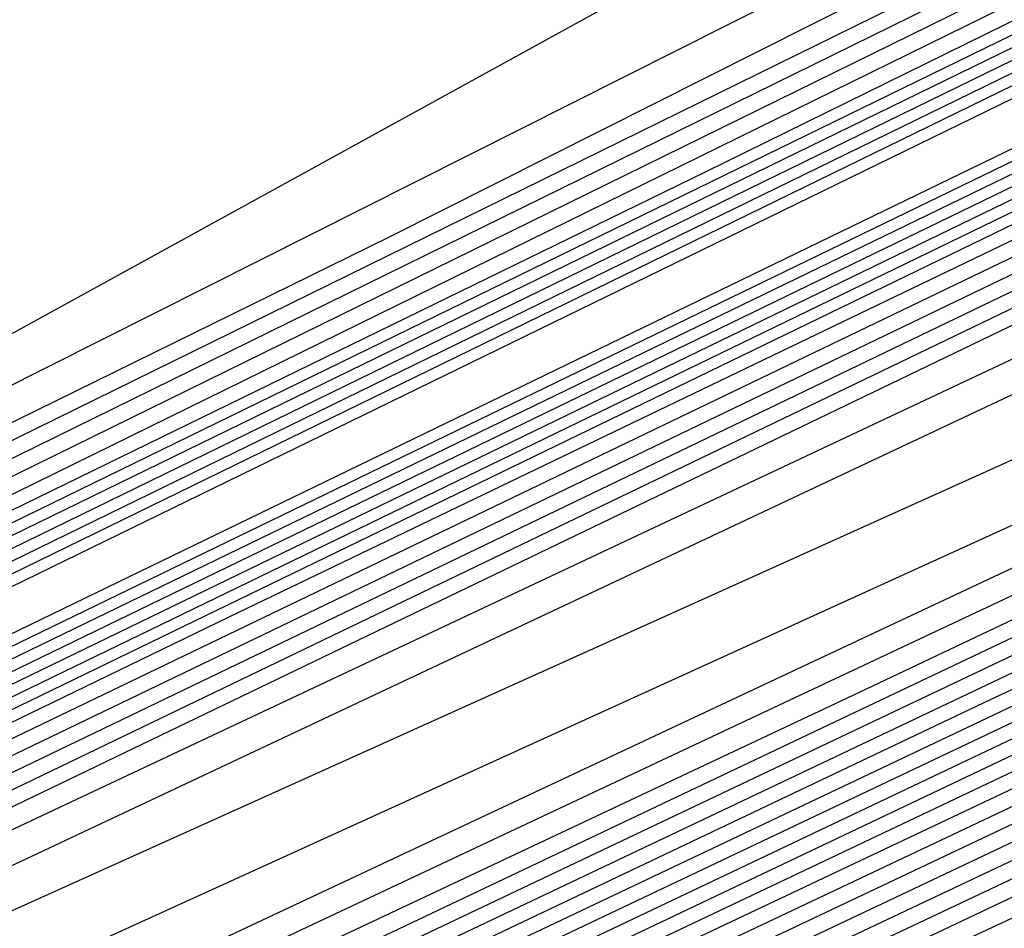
# Model space of a CAD drawing. Extents: x 3249832 to 3255657, y 13789405 to 13793316.
# Tile 537 of 656: x 3254755.89 to 3254757.3, y 13790606.71 to 13790608.02. Entities that reach past the tile are written whole.
import ezdxf

# ---------------------------------------------------------------- set-up
doc = ezdxf.new("R2010")
doc.units = 0
doc.header["$LTSCALE"] = 100
doc.header["$MEASUREMENT"] = 0
for name, color, linetype in [('GRATIO_CON', 10, 'CONTINUOUS'), ('GRATIO_ICON', 7, 'CONTINUOUS'), ('TARGETS_EAST', 7, 'CONTINUOUS')]:
    doc.layers.add(name, color=color, linetype=linetype)

# ---------------------------------------------------------------- blocks, each defined once
blk = doc.blocks.new('Gratio_032316_contours')
at = {"layer": 'GRATIO_CON', "color": 1, "linetype": 'Continuous', "flags": 128}
for points in [[(3254642.139, 13790551.7053), (3254660.6124, 13790560.6687), (3254682.3072, 13790571.2723), (3254700.7352, 13790580.305), (3254711.0317, 13790585.3564), (3254714.825, 13790587.2199), (3254715.3665, 13790587.4896), (3254715.3659, 13790587.4937), (3254715.3657, 13790587.4969), (3254715.3666, 13790587.4975), (3254715.9081, 13790587.7572), (3254719.6861, 13790589.589), (3254729.9352, 13790594.5687), (3254748.2689, 13790603.4881), (3254769.8147, 13790614.0012), (3254788.079, 13790622.9777)], [(3254643.9573, 13790552.6097), (3254661.9705, 13790561.3498), (3254683.1246, 13790571.6892), (3254701.0934, 13790580.4969), (3254711.1333, 13790585.4226), (3254714.8321, 13790587.2398), (3254715.3601, 13790587.5029), (3254715.3596, 13790587.5069), (3254715.3595, 13790587.5098), (3254715.3603, 13790587.5104), (3254715.8805, 13790587.7597), (3254719.5093, 13790589.5191), (3254729.3537, 13790594.3022), (3254746.9632, 13790602.8693), (3254767.6581, 13790612.9672), (3254785.2011, 13790621.5892)], [(3254645.7757, 13790553.5142), (3254663.3285, 13790562.0309), (3254683.9419, 13790572.1067), (3254701.4513, 13790580.6909), (3254711.2342, 13790585.4933), (3254714.8385, 13790587.2659), (3254715.3542, 13790587.5212), (3254715.853, 13790587.7617), (3254719.3325, 13790589.4492), (3254728.7721, 13790594.0356), (3254745.6576, 13790602.2505), (3254765.5015, 13790611.9331), (3254782.3232, 13790620.2006)], [(3254647.5941, 13790554.4186), (3254664.6865, 13790562.712), (3254684.7593, 13790572.5235), (3254701.8095, 13790580.8826), (3254711.336, 13790585.5591), (3254714.8458, 13790587.2852), (3254715.348, 13790587.5339), (3254715.8254, 13790587.7641), (3254719.1557, 13790589.3793), (3254728.1905, 13790593.7691), (3254744.3519, 13790601.6317), (3254763.3449, 13790610.8991), (3254779.4453, 13790618.8121)], [(3254651.2308, 13790556.2274), (3254667.4026, 13790564.0741), (3254686.3942, 13790573.3572), (3254702.526, 13790581.266), (3254711.5395, 13790585.6907), (3254714.8603, 13790587.3239), (3254715.3355, 13790587.5594), (3254715.7702, 13790587.7691), (3254718.8022, 13790589.2396), (3254727.0274, 13790593.236), (3254741.7406, 13790600.3941), (3254759.0318, 13790608.8311), (3254773.6894, 13790616.035)], [(3254653.0492, 13790557.1319), (3254668.7606, 13790564.7552), (3254687.2116, 13790573.774), (3254702.8843, 13790581.4577), (3254711.6412, 13790585.7564), (3254714.8676, 13790587.3433), (3254715.3293, 13790587.5721), (3254715.7426, 13790587.7716), (3254718.6254, 13790589.1697), (3254726.4458, 13790592.9695), (3254740.435, 13790599.7753), (3254756.8752, 13790607.7971), (3254770.8115, 13790614.6465), (3254778.5294, 13790618.5309)], [(3254646.2517, 13790553.9528), (3254654.8675, 13790558.0363), (3254670.1186, 13790565.4362), (3254688.0291, 13790574.1908), (3254703.2426, 13790581.6494), (3254711.743, 13790585.8222), (3254714.8749, 13790587.3627), (3254715.3231, 13790587.5848), (3254715.7151, 13790587.774), (3254718.4486, 13790589.0998), (3254725.8643, 13790592.703), (3254739.1294, 13790599.1565), (3254754.7186, 13790606.7631), (3254767.9336, 13790613.258), (3254775.252, 13790616.9413)], [(3254648.3232, 13790554.9771), (3254656.6859, 13790558.9407), (3254671.4766, 13790566.1173), (3254688.8465, 13790574.6076), (3254703.6008, 13790581.8411), (3254711.8447, 13790585.888), (3254714.8821, 13790587.382), (3254715.3169, 13790587.5976), (3254715.6875, 13790587.7765), (3254718.2718, 13790589.03), (3254725.2827, 13790592.4364), (3254737.8237, 13790598.5377), (3254752.562, 13790605.7291), (3254765.0557, 13790611.8694), (3254771.9746, 13790615.3518)], [(3254652.466, 13790557.0257), (3254660.3226, 13790560.7496), (3254674.1927, 13790567.4794), (3254690.4813, 13790575.4413), (3254704.3173, 13790582.2246), (3254712.0482, 13790586.0196), (3254714.8967, 13790587.4207), (3254715.3044, 13790587.623), (3254715.6323, 13790587.7815), (3254717.9183, 13790588.8903), (3254724.1196, 13790591.9033), (3254735.2124, 13790597.3001), (3254748.2489, 13790603.6611), (3254759.2998, 13790609.0924), (3254765.4198, 13790612.1726), (3254767.5973, 13790613.3706), (3254767.8046, 13790613.628), (3254767.8447, 13790613.807), (3254768.8446, 13790614.4523), (3254771.7623, 13790616.0293)], [(3254651.241, 13790556.5836), (3254654.5375, 13790558.0501), (3254662.141, 13790561.654), (3254675.5507, 13790568.1605), (3254691.2988, 13790575.8581), (3254704.6756, 13790582.4163), (3254712.1499, 13790586.0854), (3254714.904, 13790587.4401), (3254715.2982, 13790587.6357), (3254715.6047, 13790587.7839), (3254717.7415, 13790588.8204), (3254723.538, 13790591.6368), (3254733.9068, 13790596.6813), (3254746.0923, 13790602.627), (3254756.4219, 13790607.7038), (3254762.1424, 13790610.583), (3254764.1778, 13790611.7028), (3254764.3715, 13790611.9434), (3254764.4337, 13790612.1232), (3254765.5415, 13790612.8137), (3254768.7386, 13790614.5249), (3254774.566, 13790617.5186)], [(3254651.548, 13790556.8702), (3254653.3699, 13790557.6315), (3254656.6089, 13790559.0744), (3254663.9594, 13790562.5584), (3254676.9087, 13790568.8416), (3254692.1162, 13790576.2749), (3254705.0338, 13790582.608), (3254712.2517, 13790586.1512), (3254714.9112, 13790587.4594), (3254715.292, 13790587.6484), (3254715.5771, 13790587.7864), (3254717.5647, 13790588.7505), (3254722.9564, 13790591.3703), (3254732.6011, 13790596.0625), (3254743.9357, 13790601.593), (3254753.544, 13790606.3153), (3254758.865, 13790608.9934), (3254760.7582, 13790610.035), (3254760.9385, 13790610.2589), (3254761.0228, 13790610.4394), (3254762.2384, 13790611.1751), (3254765.7149, 13790613.0205), (3254772.0375, 13790616.2604)], [(3254678.2668, 13790569.5227), (3254692.9336, 13790576.6918), (3254705.3921, 13790582.7997), (3254712.3534, 13790586.217), (3254714.9185, 13790587.4788), (3254715.2858, 13790587.6612), (3254715.5496, 13790587.7889), (3254717.3879, 13790588.6807), (3254722.3749, 13790591.1037), (3254731.2955, 13790595.4436), (3254741.7791, 13790600.559), (3254750.666, 13790604.9267), (3254755.5876, 13790607.4038), (3254757.3387, 13790608.3672), (3254757.5054, 13790608.5743), (3254757.6118, 13790608.7556), (3254758.9353, 13790609.5366), (3254762.6912, 13790611.5161), (3254769.509, 13790615.0021), (3254777.6739, 13790619.1394)]]:
    blk.add_lwpolyline(points, dxfattribs=at)
at = {"layer": 'GRATIO_CON', "color": 5, "linetype": 'Continuous', "flags": 128}
for points in [[(3254645.4599, 13790553.036), (3254663.069, 13790561.7623), (3254683.7862, 13790571.9554), (3254701.3959, 13790580.5965), (3254711.2365, 13790585.4241), (3254714.8618, 13790587.205), (3254715.3792, 13790587.4629), (3254715.3785, 13790587.4674), (3254715.3782, 13790587.4709), (3254715.379, 13790587.4719), (3254715.9133, 13790587.7279), (3254719.64, 13790589.5343), (3254729.7495, 13790594.4457), (3254747.8375, 13790603.2357), (3254769.1201, 13790613.5531), (3254787.2186, 13790622.2657)], [(3254649.9599, 13790555.2348), (3254666.4373, 13790563.4004), (3254685.823, 13790572.9383), (3254702.301, 13790581.0241), (3254711.5092, 13790585.5415), (3254714.9015, 13790587.208), (3254715.3856, 13790587.4496), (3254715.3848, 13790587.4542), (3254715.3844, 13790587.458), (3254715.3852, 13790587.4591), (3254715.9013, 13790587.7061), (3254719.4996, 13790589.4499), (3254729.2606, 13790594.1916), (3254746.7248, 13790602.6782), (3254767.2733, 13790612.6396), (3254784.7474, 13790621.0516)], [(3254645.8078, 13790553.0477), (3254654.4599, 13790557.4337), (3254669.8056, 13790565.0385), (3254687.8597, 13790573.9222), (3254703.2055, 13790581.4548), (3254711.7805, 13790585.6657), (3254714.9395, 13790587.2206), (3254715.3915, 13790587.4448), (3254715.8892, 13790587.6839), (3254719.3592, 13790589.3654), (3254728.7717, 13790593.9374), (3254745.612, 13790602.1206), (3254765.4264, 13790611.7261), (3254782.2763, 13790619.8376)], [(3254650.9146, 13790555.5543), (3254658.9599, 13790559.6325), (3254673.1739, 13790566.6765), (3254689.8966, 13790574.9051), (3254704.1107, 13790581.8824), (3254712.0533, 13790585.783), (3254714.9794, 13790587.2235), (3254715.3982, 13790587.4313), (3254715.8776, 13790587.6614), (3254719.2191, 13790589.2805), (3254728.2829, 13790593.683), (3254744.4993, 13790601.563), (3254763.5796, 13790610.8126), (3254779.8051, 13790618.6235)], [(3254649.0895, 13790554.2614), (3254654.3182, 13790556.9458), (3254657.5919, 13790558.6919), (3254661.1283, 13790560.5677), (3254667.9599, 13790564.0302), (3254679.9106, 13790569.9526), (3254693.9704, 13790576.8709), (3254705.921, 13790582.737), (3254712.5988, 13790586.0165), (3254715.0585, 13790587.2285), (3254715.4093, 13790587.4057), (3254715.4091, 13790587.4086), (3254715.4097, 13790587.4091), (3254715.4114, 13790587.4072), (3254715.8544, 13790587.617), (3254718.939, 13790589.1106), (3254727.3053, 13790593.1741), (3254742.2739, 13790600.4477), (3254759.8859, 13790608.9855), (3254774.8628, 13790616.1954)], [(3254652.9316, 13790556.1611), (3254659.0279, 13790559.2737), (3254662.7531, 13790561.2358), (3254666.2352, 13790563.0744), (3254672.4599, 13790566.2291), (3254683.2789, 13790571.5906), (3254696.0073, 13790577.8537), (3254706.8262, 13790583.1644), (3254712.8717, 13790586.1333), (3254715.0984, 13790587.2306), (3254715.416, 13790587.3911), (3254715.416, 13790587.3939), (3254715.4167, 13790587.3946), (3254715.4184, 13790587.393), (3254715.843, 13790587.5942), (3254718.799, 13790589.0255), (3254726.8166, 13790592.9197), (3254741.1612, 13790599.8901), (3254758.039, 13790608.072), (3254772.3917, 13790614.9813)], [(3254648.5889, 13790553.912), (3254656.7738, 13790558.0608), (3254663.7375, 13790561.6017), (3254667.9142, 13790563.7796), (3254671.342, 13790565.581), (3254676.9599, 13790568.4279), (3254686.6472, 13790573.2286), (3254698.0442, 13790578.8366), (3254707.7315, 13790583.5918), (3254713.1445, 13790586.2502), (3254715.1383, 13790587.2327), (3254715.4228, 13790587.3765), (3254715.4229, 13790587.3793), (3254715.4236, 13790587.3802), (3254715.4253, 13790587.3788), (3254715.8315, 13790587.5713), (3254718.659, 13790588.9404), (3254726.3278, 13790592.6653), (3254740.0485, 13790599.3324), (3254756.1922, 13790607.1585), (3254769.9205, 13790613.7673), (3254777.6832, 13790617.4194)], [(3254651.4104, 13790555.3035), (3254660.616, 13790559.9605), (3254668.4472, 13790563.9297), (3254673.0754, 13790566.3235), (3254676.4489, 13790568.0877), (3254681.4599, 13790570.6267), (3254690.0155, 13790574.8666), (3254700.0811, 13790579.8195), (3254708.6367, 13790584.0191), (3254713.4173, 13790586.367), (3254715.1783, 13790587.2348), (3254715.4296, 13790587.362), (3254715.4297, 13790587.3647), (3254715.4306, 13790587.3657), (3254715.4323, 13790587.3646), (3254715.8201, 13790587.5485), (3254718.5189, 13790588.8554), (3254725.8391, 13790592.4108), (3254738.9357, 13790598.7748), (3254754.3453, 13790606.2449), (3254767.4494, 13790612.5532), (3254774.8722, 13790616.0455)], [(3254647.5106, 13790553.2224), (3254657.0534, 13790558.0863), (3254668.3003, 13790563.7598), (3254677.8665, 13790568.5857), (3254683.3978, 13790571.4112), (3254686.6626, 13790573.101), (3254690.46, 13790575.0244), (3254696.7522, 13790578.1426), (3254704.1549, 13790581.7852), (3254710.4471, 13790584.8739), (3254713.963, 13790586.6006), (3254715.2582, 13790587.2389), (3254715.4431, 13790587.3328), (3254715.4435, 13790587.3354), (3254715.4445, 13790587.3367), (3254715.4462, 13790587.3361), (3254715.7971, 13790587.5028), (3254718.2389, 13790588.6852), (3254724.8615, 13790591.9019), (3254736.7103, 13790597.6595), (3254750.6516, 13790604.4179), (3254762.5071, 13790610.1251), (3254769.2501, 13790613.2977), (3254772.4608, 13790614.7267)], [(3254691.7695, 13790575.6077), (3254694.96, 13790577.2233), (3254700.1205, 13790579.7806), (3254706.1918, 13790582.7681), (3254711.3523, 13790585.3012), (3254714.2359, 13790586.7174), (3254715.2981, 13790587.241), (3254715.4499, 13790587.3183), (3254715.4504, 13790587.3208), (3254715.4515, 13790587.3223), (3254715.4532, 13790587.3219), (3254715.7857, 13790587.4799), (3254718.0989, 13790588.6002), (3254724.3728, 13790591.6475), (3254735.5976, 13790597.1019), (3254748.8048, 13790603.5044), (3254760.036, 13790608.911), (3254766.439, 13790611.9238), (3254769.587, 13790613.3281), (3254772.1591, 13790614.4553)], [(3254687.2858, 13790573.2417), (3254693.7202, 13790576.4989), (3254696.8763, 13790578.1144), (3254699.46, 13790579.4221), (3254703.4888, 13790581.4187), (3254708.2287, 13790583.751), (3254712.2575, 13790585.7286), (3254714.5087, 13790586.8342), (3254715.338, 13790587.2431), (3254715.4567, 13790587.3037), (3254715.4573, 13790587.3062), (3254715.4584, 13790587.3078), (3254715.4602, 13790587.3077), (3254715.7742, 13790587.4571), (3254717.9589, 13790588.5151), (3254723.884, 13790591.393), (3254734.4849, 13790596.5443), (3254746.9579, 13790602.5908), (3254757.5648, 13790607.6969), (3254763.628, 13790610.5499), (3254766.7132, 13790611.9296), (3254769.4468, 13790613.139), (3254773.8018, 13790615.1582)], [(3254691.9954, 13790575.5697), (3254698.8813, 13790579.0427), (3254701.9832, 13790580.621), (3254703.96, 13790581.621), (3254706.8571, 13790583.0567), (3254710.2655, 13790584.7338), (3254713.1627, 13790586.1559), (3254714.7816, 13790586.951), (3254715.378, 13790587.2452), (3254715.4634, 13790587.2891), (3254715.4641, 13790587.2915), (3254715.4654, 13790587.2933), (3254715.4671, 13790587.2935), (3254715.7628, 13790587.4342), (3254717.8189, 13790588.43), (3254723.3953, 13790591.1386), (3254733.3722, 13790595.9866), (3254745.1111, 13790601.6773), (3254755.0937, 13790606.4829), (3254760.817, 13790609.176), (3254763.8393, 13790610.531), (3254766.7345, 13790611.8227), (3254771.4153, 13790614)], [(3254687.5111, 13790573.2582), (3254701.4147, 13790580.2257), (3254709.2037, 13790584.1304), (3254712.1969, 13790585.6344), (3254712.96, 13790586.0188), (3254713.5937, 13790586.3332), (3254714.3394, 13790586.7008), (3254714.9737, 13790587.0132), (3254715.3288, 13790587.1891), (3254715.4606, 13790587.2552), (3254715.4811, 13790587.2651), (3254715.7399, 13790587.3885), (3254717.5388, 13790588.2599), (3254722.4177, 13790590.6297), (3254731.1468, 13790594.8713), (3254741.4174, 13790599.8502), (3254750.1514, 13790604.0547), (3254755.1949, 13790606.4282), (3254758.0917, 13790607.7338), (3254761.31, 13790609.19), (3254766.6422, 13790611.6836), (3254773.1773, 13790614.7751)], [(3254650.9017, 13790554.6653), (3254658.8371, 13790558.7771), (3254673.0892, 13790565.9887), (3254689.8746, 13790574.4203), (3254704.1484, 13790581.5711), (3254712.1263, 13790585.5666), (3254715.0665, 13790587.04), (3254715.4881, 13790587.251), (3254715.7284, 13790587.3657), (3254717.3988, 13790588.1749), (3254721.929, 13790590.3752), (3254730.0341, 13790594.3137), (3254739.5705, 13790598.9367), (3254747.6802, 13790602.8407), (3254752.3838, 13790605.0543), (3254755.2179, 13790606.3353), (3254758.5977, 13790607.8737), (3254764.2556, 13790610.5253), (3254771.1907, 13790613.8082)], [(3254652.1037, 13790555.2502), (3254659.8925, 13790559.2859), (3254673.8812, 13790566.3638), (3254690.3563, 13790574.639), (3254704.3657, 13790581.6567), (3254712.195, 13790585.5772), (3254715.0794, 13790587.0229), (3254715.4916, 13790587.2315), (3254715.4923, 13790587.2341), (3254715.4936, 13790587.2363), (3254715.4952, 13790587.2371), (3254715.717, 13790587.343), (3254717.2588, 13790588.0898), (3254721.4402, 13790590.1208), (3254728.9214, 13790593.7561), (3254737.7237, 13790598.0232), (3254745.2091, 13790601.6266), (3254749.5728, 13790603.6804), (3254752.344, 13790604.9367), (3254755.8855, 13790606.5574), (3254761.8691, 13790609.3671), (3254769.2041, 13790612.8413), (3254776.1088, 13790616.118)], [(3254650.5295, 13790554.2765), (3254653.3056, 13790555.8352), (3254660.9478, 13790559.7949), (3254674.6731, 13790566.7396), (3254690.838, 13790574.8591), (3254704.5835, 13790581.7451), (3254712.2651, 13790585.5926), (3254715.0949, 13790587.012), (3254715.4992, 13790587.2173), (3254715.4997, 13790587.2202), (3254715.5008, 13790587.2224), (3254715.5022, 13790587.2231), (3254715.7056, 13790587.3202), (3254717.1188, 13790588.0047), (3254720.9515, 13790589.8664), (3254727.8087, 13790593.1984), (3254735.8769, 13790597.1097), (3254742.7379, 13790600.4126), (3254746.7617, 13790602.3065), (3254749.4702, 13790603.5381), (3254753.1732, 13790605.2411), (3254759.4825, 13790608.2089), (3254767.2174, 13790611.8744), (3254774.4989, 13790615.3301)], [(3254653.0399, 13790555.5064), (3254655.7096, 13790557.0052), (3254663.0585, 13790560.8129), (3254676.257, 13790567.4911), (3254691.8012, 13790575.2992), (3254705.0188, 13790581.9215), (3254712.405, 13790585.6223), (3254715.1255, 13790586.9884), (3254715.5137, 13790587.187), (3254715.5139, 13790587.1907), (3254715.5149, 13790587.1935), (3254715.5162, 13790587.1948), (3254715.6827, 13790587.2745), (3254716.8387, 13790587.8346), (3254719.9739, 13790589.3575), (3254725.5832, 13790592.0832), (3254732.1832, 13790595.2826), (3254737.7956, 13790597.9844), (3254741.1396, 13790599.5586), (3254743.7225, 13790600.741), (3254747.7487, 13790602.6085), (3254754.7095, 13790605.8925), (3254763.2441, 13790609.9406), (3254771.2789, 13790613.7544)], [(3254692.2829, 13790575.5193), (3254705.2366, 13790582.0098), (3254712.4751, 13790585.6374), (3254715.1409, 13790586.9771), (3254715.5211, 13790587.1724), (3254715.5211, 13790587.1764), (3254715.522, 13790587.1793), (3254715.5233, 13790587.1807), (3254715.6712, 13790587.2517), (3254716.6987, 13790587.7496), (3254719.4852, 13790589.103), (3254724.4705, 13790591.5255), (3254730.3363, 13790594.3691), (3254735.3245, 13790596.7704), (3254738.3286, 13790598.1847), (3254740.8487, 13790599.3424), (3254745.0364, 13790601.2922), (3254752.3229, 13790604.7343), (3254761.2575, 13790608.9736), (3254769.6689, 13790612.9665), (3254775.8378, 13790615.8811)], [(3254677.8408, 13790568.2426), (3254692.7645, 13790575.7394), (3254705.4543, 13790582.0981), (3254712.5451, 13790585.6526), (3254715.1564, 13790586.9658), (3254715.5285, 13790587.1578), (3254715.5284, 13790587.1621), (3254715.5291, 13790587.1652), (3254715.5303, 13790587.1667), (3254715.6598, 13790587.2289), (3254716.5587, 13790587.6645), (3254718.9964, 13790588.8486), (3254723.3578, 13790590.9679), (3254728.4895, 13790593.4556), (3254732.8533, 13790595.5563), (3254735.5176, 13790596.8108), (3254737.9749, 13790597.9438), (3254742.3242, 13790599.9759), (3254749.9364, 13790603.5761), (3254759.2708, 13790608.0067), (3254768.0589, 13790612.1786), (3254774.5039, 13790615.224)], [(3254678.6327, 13790568.6184), (3254693.2462, 13790575.9595), (3254705.672, 13790582.1864), (3254712.6152, 13790585.6677), (3254715.1718, 13790586.9544), (3254715.5359, 13790587.1432), (3254715.5356, 13790587.1479), (3254715.5363, 13790587.151), (3254715.5373, 13790587.1526), (3254715.6484, 13790587.2061), (3254716.4187, 13790587.5794), (3254718.5077, 13790588.5941), (3254722.2451, 13790590.4102), (3254726.6426, 13790592.542), (3254730.3822, 13790594.3422), (3254732.7065, 13790595.4369), (3254735.101, 13790596.5452), (3254739.6119, 13790598.6596), (3254747.5498, 13790602.4179), (3254757.2842, 13790607.0398), (3254766.4489, 13790611.3907), (3254773.17, 13790614.5669)], [(3254680.2165, 13790569.3699), (3254694.2095, 13790576.3997), (3254706.1075, 13790582.363), (3254712.7553, 13790585.698), (3254715.2027, 13790586.9318), (3254715.5507, 13790587.114), (3254715.5501, 13790587.1193), (3254715.5505, 13790587.1228), (3254715.5514, 13790587.1245), (3254715.6255, 13790587.1605), (3254716.1386, 13790587.4093), (3254717.5302, 13790588.0852), (3254720.0197, 13790589.295), (3254722.9489, 13790590.715), (3254725.4399, 13790591.9141), (3254727.0844, 13790592.6891), (3254729.3534, 13790593.7481), (3254734.1874, 13790596.027), (3254742.7767, 13790600.1014), (3254753.3109, 13790605.106), (3254763.2289, 13790609.8149), (3254770.5022, 13790613.2526), (3254775.2309, 13790615.445)], [(3254681.0084, 13790569.7457), (3254694.6911, 13790576.6198), (3254706.3252, 13790582.4514), (3254712.8253, 13790585.7131), (3254715.2181, 13790586.9205), (3254715.5581, 13790587.0994), (3254715.5573, 13790587.105), (3254715.5577, 13790587.1086), (3254715.5585, 13790587.1105), (3254715.614, 13790587.1377), (3254715.9986, 13790587.3243), (3254717.0414, 13790587.8308), (3254718.907, 13790588.7373), (3254721.1021, 13790589.8014), (3254722.9687, 13790590.7), (3254724.2734, 13790591.3152), (3254726.4795, 13790592.3495), (3254731.4751, 13790594.7106), (3254740.3902, 13790598.9432), (3254751.3242, 13790604.1391), (3254761.6189, 13790609.027), (3254769.1683, 13790612.5955), (3254774.0756, 13790614.8726)], [(3254681.8003, 13790570.1215), (3254695.1728, 13790576.8399), (3254706.5429, 13790582.5397), (3254712.8954, 13790585.7283), (3254715.2336, 13790586.9092), (3254715.5655, 13790587.0848), (3254715.5646, 13790587.0908), (3254715.5648, 13790587.0945), (3254715.5655, 13790587.0964), (3254715.6026, 13790587.1149), (3254715.8586, 13790587.2392), (3254716.5526, 13790587.5763), (3254717.7943, 13790588.1797), (3254719.2552, 13790588.8879), (3254720.4976, 13790589.486), (3254721.4623, 13790589.9413), (3254723.6057, 13790590.9509), (3254728.7628, 13790593.3943), (3254738.0036, 13790597.785), (3254749.3376, 13790603.1722), (3254760.0089, 13790608.2391), (3254767.8344, 13790611.9384), (3254772.9202, 13790614.3002)], [(3254735.6171, 13790596.6268), (3254747.3509, 13790602.2053), (3254758.3989, 13790607.4512), (3254766.5005, 13790611.2813), (3254771.7648, 13790613.7278)], [(3254684.1761, 13790571.2487), (3254696.618, 13790577.4994), (3254707.1969, 13790582.802), (3254713.1074, 13790585.7679), (3254715.2826, 13790586.8659), (3254715.5906, 13790587.0293), (3254715.5881, 13790587.0358), (3254715.5865, 13790587.0411), (3254715.5857, 13790587.0455), (3254715.5857, 13790587.0491), (3254715.5862, 13790587.0517), (3254715.5868, 13790587.0533), (3254715.8668, 13790587.1867), (3254717.823, 13790588.1171), (3254723.1317, 13790590.6428), (3254732.719, 13790595.2041), (3254744.5101, 13790600.8106), (3254755.6802, 13790606.114), (3254763.9812, 13790610.0377), (3254769.4727, 13790612.5918), (3254772.7913, 13790614.058)], [(3254684.968, 13790571.6245), (3254697.0997, 13790577.7194), (3254707.4147, 13790582.8902), (3254713.1775, 13790585.7827), (3254715.2982, 13790586.854), (3254715.5983, 13790587.014), (3254715.5956, 13790587.0209), (3254715.5938, 13790587.0266), (3254715.5929, 13790587.0311), (3254715.5928, 13790587.0347), (3254715.5933, 13790587.0371), (3254715.5941, 13790587.0382), (3254715.8655, 13790587.1668), (3254717.7598, 13790588.067), (3254722.9002, 13790590.5119), (3254732.1888, 13790594.9308), (3254743.6448, 13790600.3775), (3254754.5666, 13790605.5623), (3254762.7944, 13790609.4506), (3254768.3357, 13790612.0281), (3254771.74, 13790613.536)], [(3254685.7599, 13790572.0002), (3254697.5813, 13790577.9395), (3254707.6325, 13790582.9783), (3254713.2477, 13790585.7974), (3254715.3139, 13790586.8421), (3254715.6059, 13790586.9987), (3254715.6031, 13790587.0061), (3254715.6012, 13790587.0121), (3254715.6002, 13790587.0168), (3254715.6, 13790587.0202), (3254715.6005, 13790587.0224), (3254715.6014, 13790587.0231), (3254715.8641, 13790587.1469), (3254717.6967, 13790588.0169), (3254722.6687, 13790590.3811), (3254731.6586, 13790594.6574), (3254742.7795, 13790599.9444), (3254753.4529, 13790605.0106), (3254761.6075, 13790608.8634), (3254767.1987, 13790611.4645), (3254770.6888, 13790613.014), (3254772.5688, 13790613.737)], [(3254686.5518, 13790572.376), (3254698.063, 13790578.1595), (3254707.8503, 13790583.0665), (3254713.3179, 13790585.8122), (3254715.3295, 13790586.8301), (3254715.6136, 13790586.9834), (3254715.6106, 13790586.9912), (3254715.6085, 13790586.9975), (3254715.6074, 13790587.0024), (3254715.6072, 13790587.0058), (3254715.6076, 13790587.0078), (3254715.6086, 13790587.008), (3254715.8627, 13790587.127), (3254717.6335, 13790587.9669), (3254722.4373, 13790590.2503), (3254731.1285, 13790594.3841), (3254741.9141, 13790599.5112), (3254752.3392, 13790604.4589), (3254760.4207, 13790608.2763), (3254766.0618, 13790610.9008), (3254769.6376, 13790612.4919), (3254771.5699, 13790613.2422)], [(3254740.1834, 13790598.645), (3254750.1119, 13790603.3555), (3254758.047, 13790607.102), (3254763.7878, 13790609.7735), (3254767.5351, 13790611.4478), (3254769.5723, 13790612.2526), (3254770.5131, 13790612.5133), (3254771.0542, 13790612.605), (3254771.7483, 13790612.8231)], [(3254739.3181, 13790598.2119), (3254748.9983, 13790602.8038), (3254756.8601, 13790606.5149), (3254762.6509, 13790609.2098), (3254766.4839, 13790610.9258), (3254768.5735, 13790611.7578), (3254769.5359, 13790612.0316), (3254770.0882, 13790612.131), (3254770.7995, 13790612.358), (3254771.6467, 13790612.6884)]]:
    blk.add_lwpolyline(points, dxfattribs=at)
at = {"layer": 'GRATIO_ICON', "color": 7, "linetype": 'Continuous', "flags": 128}
for points in [[(3254649.4124, 13790555.323), (3254666.0445, 13790563.393), (3254685.5768, 13790572.9403), (3254702.1678, 13790581.0743), (3254711.4377, 13790585.6249), (3254714.8531, 13790587.3046), (3254715.3418, 13790587.5467), (3254715.7978, 13790587.7666), (3254718.979, 13790589.3094), (3254727.609, 13790593.5026), (3254743.0463, 13790601.0129), (3254761.1884, 13790609.8651), (3254776.5674, 13790617.4236)], [(3254650.3946, 13790556.0014), (3254658.5043, 13790559.8452), (3254672.8347, 13790566.7984), (3254689.6639, 13790575.0245), (3254703.9591, 13790582.0328), (3254711.9464, 13790585.9538), (3254714.8894, 13790587.4014), (3254715.3107, 13790587.6103), (3254715.6599, 13790587.779), (3254718.095, 13790588.9601), (3254724.7011, 13790592.1699), (3254736.5181, 13790597.9189), (3254750.4054, 13790604.6951), (3254762.1777, 13790610.4809), (3254768.6972, 13790613.7622), (3254771.0169, 13790615.0384), (3254771.2377, 13790615.3126)], [(3254652.4307, 13790556.1481), (3254656.0215, 13790558.061), (3254663.4599, 13790561.8314), (3254676.5423, 13790568.3146), (3254691.9335, 13790575.888), (3254705.0159, 13790582.3099), (3254712.3263, 13790585.9001), (3254715.0195, 13790587.2261), (3254715.4051, 13790587.4175), (3254715.8661, 13790587.6387), (3254719.079, 13790589.1955), (3254727.7941, 13790593.4286), (3254743.3866, 13790601.0054), (3254761.7327, 13790609.8991), (3254777.334, 13790617.4094)], [(3254645.557, 13790552.2637), (3254654.2319, 13790556.6949), (3254664.4581, 13790561.8601), (3254673.1568, 13790566.2577), (3254678.2366, 13790568.8673), (3254681.5558, 13790570.5944), (3254685.96, 13790572.8256), (3254693.3838, 13790576.5046), (3254702.118, 13790580.8023), (3254709.5419, 13790584.4465), (3254713.6902, 13790586.4838), (3254715.2182, 13790587.2369), (3254715.4363, 13790587.3474), (3254715.4366, 13790587.35), (3254715.4375, 13790587.3512), (3254715.4393, 13790587.3504), (3254715.8086, 13790587.5256), (3254718.3789, 13790588.7703), (3254725.3503, 13790592.1564), (3254737.823, 13790598.2172), (3254752.4985, 13790605.3314), (3254764.9782, 13790611.3391), (3254772.0611, 13790614.6716)], [(3254743.2642, 13790600.7638), (3254752.6225, 13790605.2688), (3254758.0059, 13790607.8021), (3254760.9655, 13790609.1324), (3254764.0223, 13790610.5063), (3254769.0287, 13790612.8418), (3254775.164, 13790615.742)], [(3254651.7847, 13790554.8915), (3254654.5076, 13790556.4202), (3254662.0031, 13790560.3039), (3254675.4651, 13790567.1153), (3254691.3196, 13790575.0792), (3254704.8011, 13790581.8331), (3254712.335, 13790585.6071), (3254715.1101, 13790586.9997), (3254715.5062, 13790587.2016), (3254715.5066, 13790587.205), (3254715.5077, 13790587.2076), (3254715.5092, 13790587.2088), (3254715.6941, 13790587.2973), (3254716.9787, 13790587.9197), (3254720.4627, 13790589.6119), (3254726.696, 13790592.6408), (3254734.03, 13790596.1961), (3254740.2668, 13790599.1985), (3254743.9507, 13790600.9325), (3254746.5964, 13790602.1395), (3254750.4609, 13790603.9248), (3254757.096, 13790607.0507), (3254765.2308, 13790610.9075), (3254772.8889, 13790614.5422)], [(3254679.4246, 13790568.9942), (3254693.7278, 13790576.1796), (3254705.8897, 13790582.2747), (3254712.6852, 13790585.6828), (3254715.1872, 13790586.9431), (3254715.5433, 13790587.1286), (3254715.5429, 13790587.1336), (3254715.5434, 13790587.1369), (3254715.5444, 13790587.1386), (3254715.6369, 13790587.1833), (3254716.2787, 13790587.4944), (3254718.0189, 13790588.3397), (3254721.1324, 13790589.8526), (3254724.7958, 13790591.6285), (3254727.911, 13790593.1282), (3254729.8955, 13790594.063), (3254732.2272, 13790595.1466), (3254736.8996, 13790597.3433), (3254745.1633, 13790601.2597), (3254755.2975, 13790606.0729), (3254764.8389, 13790610.6028), (3254771.8361, 13790613.9098)], [(3254683.3842, 13790570.8729), (3254696.1363, 13790577.2794), (3254706.9791, 13790582.7139), (3254713.0372, 13790585.7532), (3254715.2669, 13790586.8778), (3254715.5829, 13790587.0446), (3254715.5806, 13790587.0506), (3254715.5791, 13790587.0557), (3254715.5784, 13790587.0599), (3254715.8668, 13790587.2007), (3254717.8851, 13790588.1638), (3254723.3626, 13790590.7721), (3254733.249, 13790595.477), (3254745.3755, 13790601.2437), (3254756.7939, 13790606.6657), (3254765.1681, 13790610.6249), (3254770.6097, 13790613.1555), (3254773.8425, 13790614.5801)], [(3254687.3437, 13790572.7518), (3254698.5447, 13790578.3795), (3254708.0681, 13790583.1546), (3254713.3881, 13790585.8269), (3254715.3451, 13790586.8182), (3254715.6212, 13790586.9681), (3254715.6181, 13790586.9764), (3254715.6159, 13790586.983), (3254715.6147, 13790586.988), (3254715.6143, 13790586.9914), (3254715.6148, 13790586.9931), (3254715.6159, 13790586.993), (3254715.8614, 13790587.1071), (3254717.5703, 13790587.9168), (3254722.2058, 13790590.1195), (3254730.5983, 13790594.1107), (3254741.0488, 13790599.0781), (3254751.2256, 13790603.9072), (3254759.2338, 13790607.6892), (3254764.9248, 13790610.3372), (3254768.5864, 13790611.9699), (3254770.5711, 13790612.7474), (3254771.4904, 13790612.9949)]]:
    blk.add_lwpolyline(points, dxfattribs=at)

msp = doc.modelspace()

# ---------------------------------------------------------------- block references
at = {"layer": 'TARGETS_EAST'}
msp.add_blockref('Gratio_032316_contours', (0, 0), dxfattribs=at)

doc.saveas('drawing.dxf')
